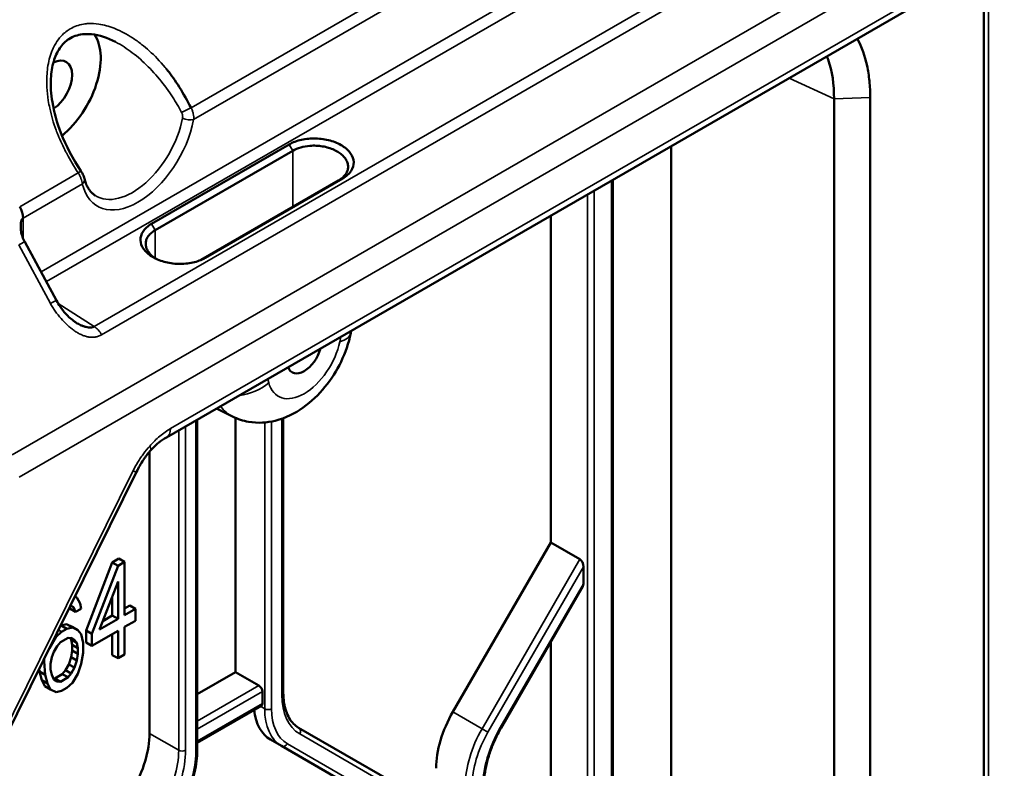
# Model space of a CAD drawing. Header units: millimetres. Extents: x 0 to 14369, y -869 to 2970.
# Tile 703 of 787: x 3664 to 3725, y 1817 to 1863. Entities that reach past the tile are written whole.
import ezdxf

# ---------------------------------------------------------------- set-up
doc = ezdxf.new("R2010")
doc.units = ezdxf.units.MM
doc.header["$LTSCALE"] = 10
doc.layers.add('Sichtbar (ISO)', color=7, linetype='Continuous', lineweight=50)
doc.layers.add('Sichtbar schmal (ISO)', color=7, linetype='Continuous', lineweight=35)

msp = doc.modelspace()

# ---------------------------------------------------------------- linework, layer by layer
at = {"layer": 'Sichtbar (ISO)'}
for p, q in [((3786.137, 1902.124), (3673.477, 1837.08)), ((3723.891, 1704.401), (3723.891, 1866.186)), ((3673.617, 1859.626), (3673.617, 1859.626)), ((3714.648, 1857.973), (3714.648, 1707.837)), ((3716.883, 1858.041), (3716.883, 1706.495)), ((3681.041, 1855.157), (3672.556, 1850.258)), ((3681.265, 1854.769), (3672.78, 1849.87)), ((3704.6, 1769.816), (3704.6, 1855.048)), ((3723.891, 1854.42), (3723.891, 1854.42)), ((3675.608, 1848.038), (3684.094, 1852.937)), ((3675.856, 1848.153), (3684.341, 1853.052)), ((3701.011, 1765.6), (3701.011, 1852.976)), ((3701.011, 1765.6), (3701.011, 1852.976)), ((3723.891, 1852.929), (3723.891, 1852.929)), ((3697.175, 1850.762), (3697.175, 1830.612)), ((3697.175, 1830.612), (3697.175, 1850.762)), ((3666.695, 1845.528), (3664.75, 1849.146)), ((3664.484, 1849.021), (3664.484, 1849.021)), ((3664.607, 1849.083), (3664.607, 1849.083)), ((3666.432, 1845.147), (3666.433, 1845.147)), ((3667.776, 1844.252), (3667.826, 1844.218)), ((3684.845, 1843.508), (3684.877, 1843.661)), ((3677.552, 1838.37), (3676.562, 1838.86)), ((3677.73, 1822.61), (3677.73, 1838.288)), ((3677.73, 1838.288), (3677.73, 1822.61)), ((3680.681, 1821.341), (3680.681, 1838.271)), ((3680.681, 1821.341), (3680.681, 1838.271)), ((3675.378, 1817.772), (3675.378, 1838.177)), ((3675.378, 1817.772), (3675.378, 1838.177)), ((3672.426, 1818.83), (3672.426, 1836.207)), ((3672.426, 1836.207), (3672.426, 1818.83)), ((3671.637, 1834.964), (3663.435, 1818.391)), ((3691.14, 1820.158), (3697.175, 1830.612)), ((3697.175, 1830.612), (3691.14, 1820.158)), ((3698.978, 1829.571), (3697.175, 1830.612)), ((3697.175, 1830.612), (3698.978, 1829.571)), ((3670.136, 1829.376), (3668.527, 1825.164)), ((3670.136, 1829.376), (3668.527, 1825.164)), ((3670.489, 1829.172), (3668.88, 1824.96)), ((3668.88, 1824.96), (3670.489, 1829.172)), ((3670.538, 1829.609), (3670.136, 1829.376)), ((3670.136, 1829.376), (3670.538, 1829.609)), ((3670.136, 1829.376), (3670.489, 1829.172)), ((3670.489, 1829.172), (3670.136, 1829.376)), ((3670.891, 1829.404), (3670.489, 1829.172)), ((3670.489, 1829.172), (3670.891, 1829.404)), ((3670.538, 1829.609), (3670.891, 1829.404)), ((3670.891, 1829.404), (3670.538, 1829.609)), ((3670.891, 1826.121), (3670.891, 1829.404)), ((3670.891, 1829.404), (3670.891, 1826.121)), ((3699.19, 1828.062), (3699.19, 1829.102)), ((3699.19, 1829.102), (3699.19, 1828.062)), ((3669.35, 1825.231), (3670.489, 1828.199)), ((3670.489, 1828.199), (3669.35, 1825.231)), ((3670.489, 1828.199), (3670.489, 1825.889)), ((3670.489, 1825.889), (3670.489, 1828.199)), ((3694.113, 1819.158), (3699.152, 1827.885)), ((3694.113, 1819.158), (3699.152, 1827.885)), ((3667.833, 1827.278), (3667.942, 1827.215)), ((3667.942, 1827.215), (3667.833, 1827.278)), ((3670.136, 1827.278), (3670.136, 1826.093)), ((3670.136, 1826.093), (3670.136, 1827.278)), ((3667.557, 1826.719), (3667.741, 1826.613)), ((3667.741, 1826.613), (3667.557, 1826.719)), ((3667.56, 1826.727), (3667.741, 1826.613)), ((3667.741, 1826.613), (3667.56, 1826.727)), ((3667.942, 1827.215), (3667.83, 1827.272)), ((3667.83, 1827.272), (3667.942, 1827.215)), ((3668.143, 1826.845), (3667.942, 1827.215)), ((3667.942, 1827.215), (3668.143, 1826.845)), ((3668.21, 1826.519), (3668.143, 1826.845)), ((3668.143, 1826.845), (3668.21, 1826.519)), ((3671.208, 1826.712), (3670.891, 1826.529)), ((3670.891, 1826.529), (3671.208, 1826.712)), ((3671.208, 1826.712), (3671.562, 1826.508)), ((3671.562, 1826.508), (3671.208, 1826.712)), ((3667.493, 1826.591), (3667.521, 1826.529)), ((3667.493, 1826.591), (3667.521, 1826.529)), ((3667.521, 1826.529), (3667.875, 1826.325)), ((3667.875, 1826.325), (3667.521, 1826.529)), ((3667.741, 1826.613), (3667.875, 1826.325)), ((3667.875, 1826.325), (3667.741, 1826.613)), ((3667.875, 1826.325), (3668.21, 1826.519)), ((3668.21, 1826.519), (3667.875, 1826.325)), ((3670.136, 1826.093), (3669.551, 1825.756)), ((3669.551, 1825.756), (3670.136, 1826.093)), ((3670.136, 1826.093), (3670.489, 1825.889)), ((3670.489, 1825.889), (3670.136, 1826.093)), ((3671.562, 1826.508), (3670.891, 1826.121)), ((3670.891, 1826.121), (3671.562, 1826.508)), ((3671.562, 1825.778), (3671.562, 1826.508)), ((3671.562, 1826.508), (3671.562, 1825.778)), ((3666.985, 1825.49), (3666.934, 1825.46)), ((3666.934, 1825.46), (3666.985, 1825.49)), ((3667.32, 1825.562), (3666.985, 1825.49)), ((3667.32, 1825.562), (3666.985, 1825.49)), ((3666.985, 1825.49), (3667.339, 1825.286)), ((3667.339, 1825.286), (3666.985, 1825.49)), ((3667.656, 1825.391), (3667.32, 1825.562)), ((3667.32, 1825.562), (3667.674, 1825.358)), ((3667.656, 1825.391), (3667.32, 1825.562)), ((3667.674, 1825.358), (3667.32, 1825.562)), ((3670.489, 1825.889), (3669.35, 1825.231)), ((3669.35, 1825.231), (3670.489, 1825.889)), ((3670.891, 1825.391), (3671.562, 1825.778)), ((3671.562, 1825.778), (3670.891, 1825.391)), ((3667.004, 1825.093), (3666.668, 1824.778)), ((3666.668, 1824.778), (3667.004, 1825.093)), ((3666.808, 1825.206), (3667.004, 1825.093)), ((3667.004, 1825.093), (3666.808, 1825.206)), ((3667.339, 1825.286), (3667.004, 1825.093)), ((3667.004, 1825.093), (3667.339, 1825.286)), ((3667.674, 1825.358), (3667.339, 1825.286)), ((3667.339, 1825.286), (3667.674, 1825.358)), ((3667.656, 1825.391), (3668.009, 1825.187)), ((3668.009, 1825.187), (3667.656, 1825.391)), ((3668.009, 1825.187), (3667.674, 1825.358)), ((3667.674, 1825.358), (3668.009, 1825.187)), ((3668.21, 1824.938), (3668.009, 1825.187)), ((3668.009, 1825.187), (3668.21, 1824.938)), ((3668.344, 1824.407), (3668.21, 1824.938)), ((3668.21, 1824.938), (3668.344, 1824.407)), ((3668.527, 1825.164), (3668.527, 1824.435)), ((3668.527, 1825.164), (3668.88, 1824.96)), ((3668.527, 1824.435), (3668.527, 1825.164)), ((3668.88, 1824.96), (3668.527, 1825.164)), ((3668.88, 1824.231), (3670.489, 1825.159)), ((3670.489, 1825.159), (3668.88, 1824.231)), ((3668.88, 1824.96), (3668.88, 1824.231)), ((3668.88, 1824.231), (3668.88, 1824.96)), ((3670.136, 1824.955), (3670.136, 1823.661)), ((3670.136, 1823.661), (3670.136, 1824.955)), ((3670.489, 1825.159), (3670.489, 1823.457)), ((3670.489, 1823.457), (3670.489, 1825.159)), ((3670.891, 1823.689), (3670.891, 1825.391)), ((3670.891, 1825.391), (3670.891, 1823.689)), ((3666.668, 1824.778), (3666.266, 1824.059)), ((3666.266, 1824.059), (3666.668, 1824.778)), ((3666.612, 1824.81), (3666.668, 1824.778)), ((3666.668, 1824.778), (3666.612, 1824.81)), ((3666.736, 1824.208), (3666.937, 1824.446)), ((3666.937, 1824.446), (3666.736, 1824.208)), ((3666.937, 1824.446), (3667.406, 1824.717)), ((3667.406, 1824.717), (3666.937, 1824.446)), ((3667.406, 1824.717), (3667.607, 1824.711)), ((3667.607, 1824.711), (3667.406, 1824.717)), ((3667.515, 1824.714), (3667.588, 1824.622)), ((3667.515, 1824.714), (3667.588, 1824.622)), ((3667.587, 1824.712), (3667.808, 1824.584)), ((3667.808, 1824.584), (3667.587, 1824.712)), ((3667.588, 1824.622), (3667.656, 1824.296)), ((3667.588, 1824.622), (3667.942, 1824.418)), ((3667.656, 1824.296), (3667.588, 1824.622)), ((3667.942, 1824.418), (3667.588, 1824.622)), ((3667.607, 1824.711), (3667.808, 1824.584)), ((3667.808, 1824.584), (3667.607, 1824.711)), ((3667.656, 1824.296), (3667.656, 1823.932)), ((3667.656, 1824.296), (3668.009, 1824.092)), ((3668.009, 1824.092), (3667.656, 1824.296)), ((3667.656, 1823.932), (3667.656, 1824.296)), ((3667.808, 1824.584), (3667.942, 1824.418)), ((3667.942, 1824.418), (3667.808, 1824.584)), ((3667.942, 1824.418), (3668.009, 1824.092)), ((3668.009, 1824.092), (3667.942, 1824.418)), ((3668.344, 1823.799), (3668.344, 1824.407)), ((3668.344, 1824.407), (3668.344, 1823.799)), ((3668.527, 1824.435), (3668.88, 1824.231)), ((3668.88, 1824.231), (3668.527, 1824.435)), ((3697.175, 1824.462), (3697.175, 1786.929)), ((3697.175, 1786.929), (3697.175, 1824.462)), ((3666.266, 1824.059), (3666.266, 1824.112)), ((3666.266, 1824.112), (3666.266, 1824.059)), ((3666.4, 1823.528), (3666.534, 1823.849)), ((3666.534, 1823.849), (3666.4, 1823.528)), ((3666.534, 1823.849), (3666.736, 1824.208)), ((3666.736, 1824.208), (3666.534, 1823.849)), ((3667.656, 1823.932), (3667.588, 1823.528)), ((3667.588, 1823.528), (3667.656, 1823.932)), ((3667.656, 1823.932), (3668.009, 1823.727)), ((3668.009, 1823.727), (3667.656, 1823.932)), ((3668.009, 1823.727), (3667.942, 1823.324)), ((3667.942, 1823.324), (3668.009, 1823.727)), ((3668.009, 1824.092), (3668.009, 1823.727)), ((3668.009, 1823.727), (3668.009, 1824.092)), ((3668.21, 1823.114), (3668.344, 1823.799)), ((3668.344, 1823.799), (3668.21, 1823.114)), ((3670.136, 1823.661), (3670.489, 1823.457)), ((3670.489, 1823.457), (3670.136, 1823.661)), ((3670.489, 1823.457), (3670.891, 1823.689)), ((3670.891, 1823.689), (3670.489, 1823.457)), ((3665.863, 1823.297), (3665.931, 1823.257)), ((3665.931, 1823.257), (3665.863, 1823.297)), ((3665.931, 1823.435), (3665.931, 1823.257)), ((3665.931, 1823.257), (3665.931, 1823.435)), ((3665.931, 1823.257), (3665.998, 1822.445)), ((3665.998, 1822.445), (3665.931, 1823.257)), ((3666.333, 1823.125), (3666.4, 1823.528)), ((3666.4, 1823.528), (3666.333, 1823.125)), ((3666.333, 1822.76), (3666.333, 1823.125)), ((3666.333, 1823.125), (3666.333, 1822.76)), ((3667.454, 1823.086), (3667.253, 1822.727)), ((3667.454, 1823.086), (3667.253, 1822.727)), ((3667.588, 1823.528), (3667.454, 1823.086)), ((3667.588, 1823.528), (3667.454, 1823.086)), ((3667.454, 1823.086), (3667.808, 1822.882)), ((3667.808, 1822.882), (3667.454, 1823.086)), ((3667.588, 1823.528), (3667.942, 1823.324)), ((3667.942, 1823.324), (3667.588, 1823.528)), ((3667.942, 1823.324), (3667.808, 1822.882)), ((3667.808, 1822.882), (3667.942, 1823.324)), ((3668.009, 1822.511), (3668.21, 1823.114)), ((3668.21, 1823.114), (3668.009, 1822.511)), ((3665.63, 1822.826), (3665.645, 1822.649)), ((3665.645, 1822.649), (3665.63, 1822.826)), ((3665.645, 1822.649), (3665.779, 1822.118)), ((3665.645, 1822.649), (3665.998, 1822.445)), ((3665.645, 1822.649), (3665.779, 1822.118)), ((3665.998, 1822.445), (3665.645, 1822.649)), ((3665.998, 1822.445), (3666.132, 1821.914)), ((3666.132, 1821.914), (3665.998, 1822.445)), ((3666.4, 1822.434), (3666.333, 1822.76)), ((3666.333, 1822.76), (3666.4, 1822.434)), ((3666.534, 1822.146), (3666.4, 1822.434)), ((3666.4, 1822.434), (3666.534, 1822.146)), ((3667.052, 1822.489), (3666.583, 1822.218)), ((3666.583, 1822.218), (3667.052, 1822.489)), ((3667.253, 1822.727), (3667.052, 1822.489)), ((3667.253, 1822.727), (3667.052, 1822.489)), ((3667.052, 1822.489), (3667.406, 1822.285)), ((3667.406, 1822.285), (3667.052, 1822.489)), ((3667.253, 1822.727), (3667.607, 1822.522)), ((3667.607, 1822.522), (3667.253, 1822.727)), ((3667.607, 1822.522), (3667.406, 1822.285)), ((3667.406, 1822.285), (3667.607, 1822.522)), ((3667.808, 1822.882), (3667.607, 1822.522)), ((3667.607, 1822.522), (3667.808, 1822.882)), ((3667.674, 1821.953), (3668.009, 1822.511)), ((3668.009, 1822.511), (3667.674, 1821.953)), ((3675.378, 1821.252), (3677.73, 1822.61)), ((3677.73, 1822.61), (3675.378, 1821.252)), ((3677.73, 1822.61), (3679.179, 1821.773)), ((3679.179, 1821.773), (3677.73, 1822.61)), ((3665.779, 1822.118), (3665.98, 1821.748)), ((3665.779, 1822.118), (3666.132, 1821.914)), ((3665.779, 1822.118), (3665.98, 1821.748)), ((3666.132, 1821.914), (3665.779, 1822.118)), ((3666.132, 1821.914), (3666.333, 1821.544)), ((3666.333, 1821.544), (3666.132, 1821.914)), ((3666.583, 1822.218), (3666.5, 1822.22)), ((3666.583, 1822.218), (3666.5, 1822.22)), ((3666.736, 1822.019), (3666.534, 1822.146)), ((3666.534, 1822.146), (3666.736, 1822.019)), ((3666.583, 1822.218), (3666.937, 1822.014)), ((3666.937, 1822.014), (3666.583, 1822.218)), ((3666.937, 1822.014), (3666.736, 1822.019)), ((3666.736, 1822.019), (3666.937, 1822.014)), ((3667.406, 1822.285), (3666.937, 1822.014)), ((3666.937, 1822.014), (3667.406, 1822.285)), ((3667.339, 1821.638), (3667.674, 1821.953)), ((3667.674, 1821.953), (3667.339, 1821.638)), ((3665.98, 1821.748), (3666.333, 1821.544)), ((3666.333, 1821.544), (3665.98, 1821.748)), ((3666.333, 1821.544), (3666.668, 1821.373)), ((3666.668, 1821.373), (3666.333, 1821.544)), ((3666.668, 1821.373), (3667.004, 1821.444)), ((3667.004, 1821.444), (3666.668, 1821.373)), ((3667.004, 1821.444), (3667.339, 1821.638)), ((3667.339, 1821.638), (3667.004, 1821.444)), ((3679.391, 1820.671), (3679.391, 1821.405)), ((3679.391, 1821.405), (3679.391, 1820.671)), ((3675.378, 1818.252), (3679.329, 1820.533)), ((3675.378, 1818.252), (3679.329, 1820.533)), ((3687.336, 1815.88), (3681.629, 1819.175)), ((3681.629, 1819.175), (3687.336, 1815.88)), ((3679.897, 1818.443), (3680.568, 1818.055)), ((3680.568, 1818.055), (3679.897, 1818.443)), ((3680.568, 1818.055), (3686.276, 1814.76)), ((3686.276, 1814.76), (3680.568, 1818.055))]:
    msp.add_line(p, q, dxfattribs=at)
for centre, major_axis, ratio, start_param, end_param in [((3666.416, 1858.731), (2.125, 3.681), 0.57735, 4.134425, 6.003017), ((3666.416, 1858.731), (0.875, 1.516), 0.57735, 4.006766, 7.003698), ((3669.457, 1856.888), (4.345, -7.526), 0.577262, 1.55915, 1.559196), ((3667.922, 1852.931), (0.494, 0.118), 0.696955, 6.279405, 6.308038), ((3663.923, 1851.025), (-0.5, 0.866), 0.57735, 3.926991, 4.712389), ((3665.815, 1845.055), (0.881, 0.474), 0.021381, 6.273476, 6.283185), ((3681.972, 1842.401), (-0.75, -1.299), 0.57735, 5.845044, 8.292123), ((3672.877, 1838.119), (0.6, -1.039), 0.57735, 6.280285, 6.283185), ((3698.978, 1829.224), (0.098, -0.364), 0.517638, 1.093138, 2.663934), ((3698.978, 1829.224), (-0.098, 0.364), 0.517638, 4.234731, 5.805527), ((3698.978, 1828.185), (-0.098, 0.364), 0.517638, 3.619251, 4.234731), ((3698.978, 1828.185), (0.098, -0.364), 0.517638, 0.477658, 1.093138), ((3679.179, 1821.528), (0.15, -0.26), 0.57735, 0.785398, 2.356194), ((3679.179, 1821.528), (-0.15, 0.26), 0.57735, 3.926991, 5.497787), ((3679.179, 1820.793), (0.15, -0.26), 0.57735, 0, 0.785398), ((3679.179, 1820.793), (0.15, -0.26), 0.57735, 0, 0.785398), ((3682.397, 1822.773), (-2.5, -4.33), 0.57735, 5.612894, 6.283185), ((3682.397, 1822.773), (-2.5, -4.33), 0.57735, 5.612894, 6.283185), ((3693.64, 1818.714), (2.5, 4.33), 0.57735, 1.570796, 2.356194), ((3693.64, 1818.714), (-2.5, -4.33), 0.57735, 4.712389, 5.497787), ((3668.891, 1816.789), (2.5, 4.33), 0.57735, 4.712389, 5.497787), ((3668.891, 1816.789), (-2.5, -4.33), 0.57735, 1.570796, 2.356194)]:
    msp.add_ellipse(centre, major_axis=major_axis, ratio=ratio, start_param=start_param, end_param=end_param, dxfattribs=at)
for points, knots in [([(3670.331, 1861.479), (3669.852, 1861.73), (3669.342, 1861.905), (3668.665, 1861.973), (3668.472, 1861.973), (3667.986, 1861.913), (3667.704, 1861.814), (3667.241, 1861.514), (3667.047, 1861.319), (3666.731, 1860.854), (3666.607, 1860.577), (3666.42, 1859.949), (3666.364, 1859.586), (3666.322, 1858.747), (3666.358, 1858.257), (3666.543, 1857.131), (3666.726, 1856.485), (3667.282, 1855.05), (3667.701, 1854.259), (3668.195, 1853.535)], [0, 0, 0, 0, 0.175237, 0.175237, 0.246086, 0.246086, 0.362697, 0.362697, 0.46853, 0.46853, 0.575827, 0.575827, 0.69633, 0.69633, 0.84916, 0.84916, 1.050554, 1.050554, 1.313827, 1.313827, 1.313827, 1.313827]), ([(3716.078, 1861.675), (3716.083, 1861.665), (3716.089, 1861.655), (3716.354, 1861.161), (3716.55, 1860.618), (3716.748, 1859.71), (3716.798, 1859.397), (3716.865, 1858.737), (3716.881, 1858.394), (3716.883, 1858.041)], [-0.5214418, -0.5214418, -0.5214418, -0.5214418, -0.5160092, -0.5160092, -0.2582065, -0.2582065, -0.1301563, -0.1301563, -0.0000054, -0.0000054, -0.0000054, -0.0000054]), ([(3714.648, 1857.973), (3714.657, 1858.867), (3714.538, 1859.681), (3714.265, 1860.457), (3714.238, 1860.527), (3714.21, 1860.597)], [0.000003, 0.000003, 0.000003, 0.000003, 0.3303496, 0.3303496, 0.3641439, 0.3641439, 0.3641439, 0.3641439]), ([(3674.992, 1857.416), (3674.763, 1857.86), (3674.527, 1858.275), (3674.285, 1858.66), (3674.275, 1858.677), (3674.264, 1858.693), (3674.254, 1858.71), (3674.022, 1859.076), (3673.784, 1859.415), (3673.541, 1859.725), (3673.522, 1859.748), (3673.504, 1859.771), (3673.486, 1859.794)], [0, 0, 0, 0, 0.05, 0.05, 0.05, 0.0521595, 0.0521595, 0.0521595, 0.1, 0.1, 0.1, 0.1035993, 0.1035993, 0.1035993, 0.1035993]), ([(3684.341, 1853.052), (3684.455, 1853.118), (3684.557, 1853.191), (3684.733, 1853.35), (3684.807, 1853.435), (3684.976, 1853.693), (3685.03, 1853.875), (3685.019, 1854.244), (3684.954, 1854.428), (3684.714, 1854.774), (3684.54, 1854.933), (3684.107, 1855.204), (3683.85, 1855.314), (3683.288, 1855.469), (3682.987, 1855.514), (3682.382, 1855.531), (3682.081, 1855.504), (3681.517, 1855.379), (3681.259, 1855.282), (3681.041, 1855.157)], [0.000001, 0.000001, 0.000001, 0.000001, 0.0483403, 0.0483403, 0.0966192, 0.0966192, 0.1872762, 0.1872762, 0.277959, 0.277959, 0.3686136, 0.3686136, 0.4592114, 0.4592114, 0.5496911, 0.5496911, 0.6400034, 0.6400034, 0.7316416, 0.7316416, 0.7316416, 0.7316416]), ([(3684.094, 1852.937), (3684.197, 1852.996), (3684.289, 1853.063), (3684.447, 1853.21), (3684.511, 1853.288), (3684.594, 1853.426), (3684.62, 1853.483), (3684.666, 1853.618), (3684.679, 1853.697), (3684.68, 1853.856), (3684.668, 1853.936), (3684.619, 1854.094), (3684.582, 1854.172), (3684.484, 1854.323), (3684.424, 1854.396), (3684.281, 1854.534), (3684.199, 1854.6), (3684.017, 1854.72), (3683.917, 1854.775), (3683.703, 1854.873), (3683.588, 1854.915), (3683.349, 1854.986), (3683.225, 1855.015), (3682.971, 1855.057), (3682.841, 1855.071), (3682.581, 1855.083), (3682.452, 1855.081), (3682.124, 1855.056), (3681.932, 1855.022), (3681.573, 1854.92), (3681.409, 1854.852), (3681.265, 1854.769)], [0.0000016, 0.0000016, 0.0000016, 0.0000016, 0.0439823, 0.0439823, 0.0879662, 0.0879662, 0.1172739, 0.1172739, 0.1562541, 0.1562541, 0.1952776, 0.1952776, 0.2343394, 0.2343394, 0.2734288, 0.2734288, 0.312531, 0.312531, 0.351633, 0.351633, 0.3907251, 0.3907251, 0.4297919, 0.4297919, 0.4688217, 0.4688217, 0.5078078, 0.5078078, 0.5685686, 0.5685686, 0.6293082, 0.6293082, 0.6293082, 0.6293082]), ([(3668.192, 1853.528), (3668.229, 1853.474), (3668.263, 1853.418), (3668.335, 1853.282), (3668.37, 1853.202), (3668.401, 1853.1), (3668.407, 1853.078), (3668.412, 1853.057)], [0.00054549, 0.00054549, 0.00054549, 0.00054549, 0.02023694, 0.02023694, 0.04784023, 0.04784023, 0.05511245, 0.05511245, 0.05511245, 0.05511245]), ([(3668.419, 1853.048), (3668.444, 1852.946), (3668.473, 1852.85), (3668.54, 1852.671), (3668.578, 1852.588), (3668.661, 1852.436), (3668.706, 1852.367), (3668.802, 1852.243), (3668.853, 1852.187), (3668.96, 1852.088), (3669.016, 1852.045), (3669.076, 1852.007)], [3.3790391, 3.3790391, 3.3790391, 3.3790391, 3.4836904, 3.4836904, 3.5883417, 3.5883417, 3.692993, 3.692993, 3.7976443, 3.7976443, 3.9022956, 3.9022956, 3.9022956, 3.9022956]), ([(3664.515, 1850.423), (3664.513, 1850.416), (3664.508, 1850.392), (3664.5, 1850.344), (3664.496, 1850.296), (3664.493, 1850.258), (3664.491, 1850.237), (3664.489, 1850.209), (3664.487, 1850.176), (3664.486, 1850.147), (3664.485, 1850.132), (3664.485, 1850.129)], [0.1420224, 0.1420224, 0.1420224, 0.1420224, 0.15625, 0.1875, 0.234375, 0.25, 0.265625, 0.28125, 0.3125, 0.34375, 0.3510392, 0.3510392, 0.3510392, 0.3510392]), ([(3664.63, 1850.617), (3664.627, 1850.614), (3664.62, 1850.609), (3664.606, 1850.597), (3664.591, 1850.582), (3664.575, 1850.562), (3664.556, 1850.534), (3664.537, 1850.497), (3664.523, 1850.457), (3664.517, 1850.432), (3664.515, 1850.423)], [0, 0, 0, 0, 0.0078125, 0.015625, 0.03125, 0.046875, 0.0625, 0.09375, 0.125, 0.1420224, 0.1420224, 0.1420224, 0.1420224]), ([(3664.485, 1850.129), (3664.484, 1850.114), (3664.484, 1850.097), (3664.484, 1850.057), (3664.484, 1850.032), (3664.488, 1849.937), (3664.496, 1849.866), (3664.526, 1849.679), (3664.557, 1849.563), (3664.616, 1849.394), (3664.636, 1849.341), (3664.671, 1849.263), (3664.684, 1849.236), (3664.703, 1849.202), (3664.709, 1849.194), (3664.718, 1849.181), (3664.722, 1849.177), (3664.728, 1849.169), (3664.731, 1849.166), (3664.737, 1849.161), (3664.739, 1849.158), (3664.742, 1849.155), (3664.743, 1849.154), (3664.745, 1849.151), (3664.747, 1849.149), (3664.748, 1849.147), (3664.748, 1849.147), (3664.748, 1849.147)], [0, 0, 0, 0, 0.0049338, 0.0049338, 0.012318, 0.012318, 0.0338331, 0.0338331, 0.0709025, 0.0709025, 0.0882389, 0.0882389, 0.0970096, 0.0970096, 0.1006044, 0.1006044, 0.1027366, 0.1027366, 0.1045099, 0.1045099, 0.1054657, 0.1054657, 0.1059353, 0.1059353, 0.1066182, 0.1066182, 0.1066455, 0.1066455, 0.1066455, 0.1066455]), ([(3672.556, 1850.258), (3672.442, 1850.192), (3672.34, 1850.119), (3672.164, 1849.96), (3672.09, 1849.875), (3671.922, 1849.617), (3671.868, 1849.435), (3671.879, 1849.066), (3671.943, 1848.882), (3672.183, 1848.536), (3672.357, 1848.378), (3672.79, 1848.107), (3673.047, 1847.997), (3673.609, 1847.841), (3673.91, 1847.796), (3674.516, 1847.779), (3674.816, 1847.806), (3675.38, 1847.931), (3675.639, 1848.028), (3675.856, 1848.153)], [0.000001, 0.000001, 0.000001, 0.000001, 0.0483403, 0.0483403, 0.0966192, 0.0966192, 0.1872762, 0.1872762, 0.277959, 0.277959, 0.3686136, 0.3686136, 0.4592114, 0.4592114, 0.5496911, 0.5496911, 0.6400034, 0.6400034, 0.7316416, 0.7316416, 0.7316416, 0.7316416]), ([(3672.78, 1849.87), (3672.676, 1849.81), (3672.584, 1849.743), (3672.427, 1849.597), (3672.363, 1849.519), (3672.28, 1849.381), (3672.253, 1849.324), (3672.208, 1849.189), (3672.195, 1849.11), (3672.194, 1848.951), (3672.206, 1848.871), (3672.255, 1848.713), (3672.292, 1848.635), (3672.389, 1848.484), (3672.45, 1848.411), (3672.593, 1848.272), (3672.674, 1848.207), (3672.796, 1848.127), (3672.827, 1848.108), (3672.859, 1848.089)], [0.0000016, 0.0000016, 0.0000016, 0.0000016, 0.0439805, 0.0439805, 0.0879734, 0.0879734, 0.1172947, 0.1172947, 0.1563105, 0.1563105, 0.1953666, 0.1953666, 0.2344578, 0.2344578, 0.2735737, 0.2735737, 0.3127004, 0.3127004, 0.32567, 0.32567, 0.32567, 0.32567]), ([(3666.694, 1845.527), (3666.762, 1845.402), (3666.833, 1845.278), (3667.018, 1845.002), (3667.137, 1844.851), (3667.347, 1844.619), (3667.435, 1844.53), (3667.62, 1844.367), (3667.718, 1844.291), (3667.823, 1844.219)], [0, 0, 0, 0, 0.042787, 0.042787, 0.1002241, 0.1002241, 0.1384585, 0.1384585, 0.1772751, 0.1772751, 0.1772751, 0.1772751]), ([(3667.823, 1844.219), (3667.852, 1844.199), (3667.882, 1844.179), (3667.912, 1844.16), (3667.955, 1844.132), (3667.999, 1844.106), (3668.044, 1844.081), (3668.089, 1844.057), (3668.134, 1844.034), (3668.18, 1844.013), (3668.204, 1844.002), (3668.228, 1843.992), (3668.252, 1843.982), (3668.277, 1843.971), (3668.303, 1843.961), (3668.328, 1843.951), (3668.355, 1843.941), (3668.382, 1843.932), (3668.41, 1843.923), (3668.438, 1843.914), (3668.467, 1843.906), (3668.496, 1843.898), (3668.555, 1843.883), (3668.615, 1843.872), (3668.674, 1843.867), (3668.735, 1843.862), (3668.794, 1843.862), (3668.851, 1843.871), (3668.91, 1843.88), (3668.965, 1843.898), (3669.014, 1843.925)], [0.5705923, 0.5705923, 0.5705923, 0.5705923, 0.6046736, 0.6046736, 0.6046736, 0.6537519, 0.6537519, 0.6537519, 0.7025638, 0.7025638, 0.7025638, 0.7280252, 0.7280252, 0.7280252, 0.7548008, 0.7548008, 0.7548008, 0.7831675, 0.7831675, 0.7831675, 0.8127601, 0.8127601, 0.8127601, 0.8738306, 0.8738306, 0.8738306, 0.9358928, 0.9358928, 0.9358928, 0.9999984, 0.9999984, 0.9999984, 0.9999984]), ([(3684.845, 1843.508), (3684.721, 1842.899), (3684.514, 1842.31), (3683.974, 1841.198), (3683.641, 1840.674), (3682.861, 1839.718), (3682.414, 1839.286), (3681.4, 1838.569), (3680.834, 1838.277), (3679.678, 1837.992), (3679.121, 1837.949), (3678.21, 1838.106), (3677.871, 1838.213), (3677.552, 1838.37)], [0.261799, 0.261799, 0.261799, 0.261799, 0.662071, 0.662071, 1.059451, 1.059451, 1.458841, 1.458841, 1.850202, 1.850202, 2.14664, 2.14664, 2.319128, 2.319128, 2.319128, 2.319128]), ([(3673.473, 1837.083), (3673.312, 1836.99), (3673.148, 1836.881), (3672.817, 1836.617), (3672.646, 1836.456), (3672.483, 1836.272)], [0, 0, 0, 0, 0.075676, 0.075676, 0.15451, 0.15451, 0.15451, 0.15451]), ([(3672.48, 1836.269), (3672.329, 1836.097), (3672.183, 1835.902), (3671.897, 1835.464), (3671.759, 1835.215), (3671.635, 1834.964)], [0, 0, 0, 0, 0.0731486, 0.0731486, 0.1575563, 0.1575563, 0.1575563, 0.1575563]), ([(3680.681, 1821.341), (3680.681, 1821.128), (3680.696, 1820.925), (3680.753, 1820.545), (3680.795, 1820.368), (3680.904, 1820.043), (3680.971, 1819.896), (3681.125, 1819.634), (3681.213, 1819.52), (3681.408, 1819.323), (3681.514, 1819.241), (3681.629, 1819.175)], [3.1415927, 3.1415927, 3.1415927, 3.1415927, 3.2986723, 3.2986723, 3.4557519, 3.4557519, 3.6128316, 3.6128316, 3.7699112, 3.7699112, 3.9269908, 3.9269908, 3.9269908, 3.9269908]), ([(3680.681, 1821.341), (3680.681, 1821.128), (3680.696, 1820.925), (3680.753, 1820.545), (3680.795, 1820.368), (3680.904, 1820.043), (3680.971, 1819.896), (3681.125, 1819.634), (3681.213, 1819.52), (3681.408, 1819.323), (3681.514, 1819.241), (3681.629, 1819.175)], [3.1415927, 3.1415927, 3.1415927, 3.1415927, 3.2986723, 3.2986723, 3.4557519, 3.4557519, 3.6128316, 3.6128316, 3.7699112, 3.7699112, 3.9269908, 3.9269908, 3.9269908, 3.9269908]), ([(3694.113, 1819.158), (3693.979, 1818.926), (3693.855, 1818.687), (3693.632, 1818.204), (3693.533, 1817.96), (3693.361, 1817.471), (3693.289, 1817.227), (3693.173, 1816.747), (3693.129, 1816.51), (3693.07, 1816.051), (3693.056, 1815.828), (3693.056, 1815.615)], [2.3561945, 2.3561945, 2.3561945, 2.3561945, 2.5132741, 2.5132741, 2.6703538, 2.6703538, 2.8274334, 2.8274334, 2.984513, 2.984513, 3.1415927, 3.1415927, 3.1415927, 3.1415927]), ([(3694.113, 1819.158), (3693.979, 1818.926), (3693.855, 1818.687), (3693.632, 1818.204), (3693.533, 1817.96), (3693.361, 1817.471), (3693.289, 1817.227), (3693.173, 1816.747), (3693.129, 1816.51), (3693.07, 1816.051), (3693.056, 1815.828), (3693.056, 1815.615)], [2.3561945, 2.3561945, 2.3561945, 2.3561945, 2.5132741, 2.5132741, 2.6703538, 2.6703538, 2.8274334, 2.8274334, 2.984513, 2.984513, 3.1415927, 3.1415927, 3.1415927, 3.1415927]), ([(3675.378, 1817.772), (3675.378, 1817.557), (3675.364, 1817.336), (3675.306, 1816.884), (3675.263, 1816.654), (3675.151, 1816.189), (3675.081, 1815.955), (3674.917, 1815.487), (3674.822, 1815.254), (3674.61, 1814.794), (3674.492, 1814.567), (3674.365, 1814.346)], [0, 0, 0, 0, 0.1570796, 0.1570796, 0.3141593, 0.3141593, 0.4712389, 0.4712389, 0.6283185, 0.6283185, 0.7853982, 0.7853982, 0.7853982, 0.7853982]), ([(3675.378, 1817.772), (3675.378, 1817.557), (3675.364, 1817.336), (3675.306, 1816.884), (3675.263, 1816.654), (3675.151, 1816.189), (3675.081, 1815.955), (3674.917, 1815.487), (3674.822, 1815.254), (3674.61, 1814.794), (3674.492, 1814.567), (3674.365, 1814.346)], [0, 0, 0, 0, 0.1570796, 0.1570796, 0.3141593, 0.3141593, 0.4712389, 0.4712389, 0.6283185, 0.6283185, 0.7853982, 0.7853982, 0.7853982, 0.7853982])]:
    msp.add_open_spline(points, degree=3, knots=knots, dxfattribs=at)
for points in [[(3674.511, 1858.29), (3674.511, 1858.29), (3674.511, 1858.29), (3674.511, 1858.289)], [(3675.557, 1848.009), (3675.574, 1848.018), (3675.592, 1848.028), (3675.608, 1848.038)]]:
    msp.add_open_spline(points, degree=3, dxfattribs=at)
at = {"layer": 'Sichtbar schmal (ISO)'}
for p, q in [((3665.743, 1847.299), (3781.674, 1914.232)), ((3666.069, 1846.693), (3782.01, 1913.631)), ((3663.968, 1836.016), (3795.314, 1911.849)), ((3669.014, 1843.925), (3785.686, 1911.286)), ((3786.149, 1910.78), (3669.477, 1843.419)), ((3795.713, 1910.446), (3664.398, 1834.631)), ((3673.726, 1837.629), (3786.386, 1902.673)), ((3674.992, 1857.416), (3701.973, 1872.994)), ((3702.228, 1872.324), (3675.152, 1856.692)), ((3724.184, 1704.81), (3724.184, 1866.355)), ((3672.511, 1860.845), (3672.509, 1860.846)), ((3711.881, 1859.252), (3714.648, 1857.973)), ((3714.648, 1857.973), (3716.883, 1858.041)), ((3681.265, 1854.769), (3681.041, 1855.157)), ((3681.265, 1854.769), (3681.265, 1851.304)), ((3664.423, 1851.314), (3668.032, 1853.398)), ((3684.341, 1853.052), (3684.094, 1852.937)), ((3700.923, 1852.925), (3700.923, 1765.354)), ((3700.923, 1765.354), (3700.923, 1852.925)), ((3668.287, 1852.728), (3664.63, 1850.617)), ((3699.862, 1765.04), (3699.862, 1852.313)), ((3699.862, 1852.313), (3699.862, 1765.04)), ((3699.438, 1852.068), (3699.438, 1765.319)), ((3699.438, 1765.319), (3699.438, 1852.068)), ((3664.63, 1849.358), (3664.63, 1850.617)), ((3672.556, 1850.258), (3672.78, 1849.87)), ((3672.78, 1848.137), (3672.78, 1849.87)), ((3666.315, 1845.343), (3664.369, 1848.962)), ((3675.856, 1848.153), (3675.608, 1848.038)), ((3669.014, 1843.925), (3666.802, 1845.335)), ((3684.164, 1842.988), (3684.224, 1843.285)), ((3679.781, 1840.458), (3679.72, 1840.684)), ((3680.594, 1838.239), (3680.594, 1821.219)), ((3680.594, 1821.219), (3680.594, 1838.239)), ((3674.654, 1817.789), (3674.654, 1837.759)), ((3674.654, 1837.759), (3674.654, 1817.789)), ((3675.29, 1838.126), (3675.29, 1817.649)), ((3675.29, 1817.649), (3675.29, 1838.126)), ((3679.533, 1838.008), (3679.533, 1820.344)), ((3679.533, 1820.344), (3679.533, 1838.008)), ((3679.957, 1820.344), (3679.957, 1838.067)), ((3679.957, 1838.067), (3679.957, 1820.344)), ((3673.222, 1837.289), (3673.222, 1837.288)), ((3674.23, 1837.514), (3674.23, 1817.789)), ((3674.23, 1817.789), (3674.23, 1837.514)), ((3663.208, 1818.434), (3671.41, 1835.007)), ((3698.978, 1829.571), (3692.943, 1819.117)), ((3692.943, 1819.117), (3698.978, 1829.571)), ((3699.19, 1829.102), (3693.305, 1818.908)), ((3693.305, 1818.908), (3699.19, 1829.102)), ((3694.066, 1819.186), (3699.19, 1828.062)), ((3699.19, 1828.062), (3694.066, 1819.186)), ((3679.179, 1821.773), (3675.378, 1819.578)), ((3675.378, 1819.578), (3679.179, 1821.773)), ((3675.378, 1819.088), (3679.391, 1821.405)), ((3679.391, 1821.405), (3675.378, 1819.088)), ((3679.391, 1820.671), (3675.378, 1818.353)), ((3675.378, 1818.353), (3679.391, 1820.671)), ((3679.533, 1820.344), (3679.267, 1820.497)), ((3679.267, 1820.497), (3679.533, 1820.344)), ((3692.943, 1819.117), (3691.14, 1820.158)), ((3691.14, 1820.158), (3692.943, 1819.117)), ((3674.23, 1817.789), (3672.426, 1818.83)), ((3672.426, 1818.83), (3674.23, 1817.789)), ((3687.398, 1815.497), (3681.691, 1818.792)), ((3681.691, 1818.792), (3687.398, 1815.497)), ((3692.943, 1819.117), (3693.305, 1818.908)), ((3693.305, 1818.908), (3692.943, 1819.117)), ((3694.066, 1819.186), (3694.113, 1819.158)), ((3694.113, 1819.158), (3694.066, 1819.186)), ((3680.931, 1818.192), (3686.638, 1814.897)), ((3686.638, 1814.897), (3680.931, 1818.192))]:
    msp.add_line(p, q, dxfattribs=at)
for centre, major_axis, ratio, start_param, end_param in [((3671.614, 1856.408), (-3.066, 4.94), 0.478864, 4.564236, 4.754497), ((3671.719, 1855.669), (-2.497, -4.326), 0.57735, 5.735234, 8.401933), ((3671.378, 1855.866), (-2.248, -3.893), 0.57735, 6.25849, 8.401933), ((3674.798, 1856.901), (0.5, -0.093), 0.425347, 4.071249, 5.575607), ((3670.447, 1856.404), (-3.576, -6.194), 0.57735, 1.933784, 1.933822), ((3670.447, 1856.404), (-3.576, -6.194), 0.57735, 1.977031, 1.977165), ((3667.922, 1852.931), (0.494, 0.118), 0.696955, 5.363093, 6.279405), ((3671.378, 1855.866), (-2.248, -3.893), 0.57735, 5.851705, 5.852811), ((3663.869, 1848.673), (0.881, 0.474), 0.021381, 0, 0.955639), ((3665.815, 1845.055), (0.881, 0.474), 0.021381, 0, 0.95564), ((3668.977, 1843.131), (0.5, -0.866), 0.57735, 1.570796, 2.303828), ((3682.396, 1844.009), (2.449, -0.501), 0.408248, 5.598466, 6.283185), ((3681.972, 1842.401), (-1.604, -2.778), 0.57735, 5.759587, 8.37758), ((3678.013, 1841.479), (-2.415, -0.647), 0.707107, 1.367334, 2.186276), ((3680.297, 1843.368), (-2.852, -4.941), 0.57735, 6.026898, 6.320252), ((3672.877, 1838.119), (0.6, -1.039), 0.57735, 0, 0.785398), ((3670.561, 1835.497), (1.076, -0.532), 0.090167, 5.664811, 6.273418), ((3680.381, 1821.341), (0.3, 0), 0.57735, 5.497787, 6.283185), ((3680.381, 1821.341), (0.3, 0), 0.57735, 5.497787, 6.283185), ((3684.341, 1823.382), (-2.65, -4.59), 0.57735, 5.497787, 6.283185), ((3684.341, 1823.382), (-2.65, -4.59), 0.57735, 5.497787, 6.283185), ((3679.745, 1820.466), (-0.3, 0), 0.57735, 0.785398, 2.356194), ((3683.068, 1822.385), (-2.5, -4.33), 0.57735, 5.497787, 6.283185), ((3679.745, 1820.466), (0.3, 0), 0.57735, 3.926991, 5.497787), ((3683.068, 1822.385), (-2.5, -4.33), 0.57735, 5.497787, 6.283185), ((3683.281, 1822.263), (-2.35, -4.07), 0.57735, 5.497787, 6.283185), ((3683.281, 1822.263), (-2.35, -4.07), 0.57735, 5.497787, 6.283185), ((3681.479, 1818.915), (0.15, 0.26), 0.816497, 4.712389, 6.283185), ((3681.479, 1818.915), (0.15, 0.26), 0.816497, 4.712389, 6.283185), ((3695.443, 1817.673), (-2.5, -4.33), 0.57735, 4.712389, 5.497787), ((3695.443, 1817.673), (2.5, 4.33), 0.57735, 1.570796, 2.356194), ((3695.655, 1817.551), (-2.35, -4.07), 0.57735, 4.712389, 5.497787), ((3695.655, 1817.551), (2.35, 4.07), 0.57735, 1.570796, 2.356194), ((3696.716, 1817.656), (2.65, 4.59), 0.57735, 1.570796, 2.356194), ((3696.716, 1817.656), (-2.65, -4.59), 0.57735, 4.712389, 5.497787), ((3680.718, 1818.315), (-0.15, -0.26), 0.816497, 0, 1.570796), ((3680.718, 1818.315), (-0.15, -0.26), 0.816497, 0, 1.570796), ((3670.694, 1815.748), (-2.5, -4.33), 0.57735, 1.570796, 2.356194), ((3670.694, 1815.748), (2.5, 4.33), 0.57735, 4.712389, 5.497787), ((3670.906, 1815.626), (-2.65, -4.59), 0.57735, 1.570796, 2.356194), ((3670.906, 1815.626), (2.65, 4.59), 0.57735, 4.712389, 5.497787), ((3674.442, 1817.912), (-0.3, 0), 0.57735, 0.785398, 2.356194), ((3674.442, 1817.912), (0.3, 0), 0.57735, 3.926991, 5.497787), ((3671.967, 1815.731), (2.35, 4.07), 0.57735, 4.712389, 5.497787), ((3671.967, 1815.731), (-2.35, -4.07), 0.57735, 1.570796, 2.356194), ((3675.078, 1817.772), (0.3, 0), 0.57735, 5.497787, 6.283185), ((3675.078, 1817.772), (0.3, 0), 0.57735, 5.497787, 6.283185)]:
    msp.add_ellipse(centre, major_axis=major_axis, ratio=ratio, start_param=start_param, end_param=end_param, dxfattribs=at)
for points, knots in [([(3673.486, 1859.794), (3673.455, 1859.832), (3673.425, 1859.87), (3673.394, 1859.907), (3673.078, 1860.291), (3672.751, 1860.629), (3672.417, 1860.929), (3672.261, 1861.07), (3672.102, 1861.202), (3671.941, 1861.327), (3671.755, 1861.472), (3671.565, 1861.607), (3671.375, 1861.731), (3671.024, 1861.959), (3670.67, 1862.148), (3670.323, 1862.29), (3670.298, 1862.301), (3670.272, 1862.311), (3670.246, 1862.321), (3669.923, 1862.448), (3669.606, 1862.535), (3669.303, 1862.579), (3669.084, 1862.612), (3668.872, 1862.622), (3668.671, 1862.611), (3668.565, 1862.606), (3668.461, 1862.594), (3668.361, 1862.577), (3668.059, 1862.526), (3667.785, 1862.424), (3667.542, 1862.284), (3667.501, 1862.261), (3667.461, 1862.236), (3667.422, 1862.211), (3667.217, 1862.077), (3667.036, 1861.915), (3666.877, 1861.722), (3666.764, 1861.586), (3666.663, 1861.434), (3666.572, 1861.264), (3666.513, 1861.151), (3666.457, 1861.031), (3666.407, 1860.905), (3666.287, 1860.599), (3666.198, 1860.253), (3666.146, 1859.878), (3666.141, 1859.841), (3666.136, 1859.803), (3666.132, 1859.765), (3666.092, 1859.426), (3666.082, 1859.065), (3666.103, 1858.688), (3666.117, 1858.423), (3666.146, 1858.15), (3666.189, 1857.871), (3666.214, 1857.711), (3666.244, 1857.549), (3666.278, 1857.384), (3666.372, 1856.946), (3666.501, 1856.493), (3666.674, 1856.027), (3666.711, 1855.929), (3666.749, 1855.83), (3666.79, 1855.73), (3666.929, 1855.388), (3667.093, 1855.039), (3667.279, 1854.683), (3667.295, 1854.651), (3667.312, 1854.62), (3667.329, 1854.588), (3667.537, 1854.199), (3667.772, 1853.802), (3668.032, 1853.398)], [0.1035993, 0.1035993, 0.1035993, 0.1035993, 0.1095512, 0.1095512, 0.1095512, 0.171146, 0.171146, 0.171146, 0.2, 0.2, 0.2, 0.233542, 0.233542, 0.233542, 0.2954238, 0.2954238, 0.2954238, 0.3, 0.3, 0.3, 0.3579279, 0.3579279, 0.3579279, 0.4, 0.4, 0.4, 0.4221383, 0.4221383, 0.4221383, 0.4888599, 0.4888599, 0.4888599, 0.5, 0.5, 0.5, 0.5585883, 0.5585883, 0.5585883, 0.6, 0.6, 0.6, 0.6274021, 0.6274021, 0.6274021, 0.6934117, 0.6934117, 0.6934117, 0.7, 0.7, 0.7, 0.7588184, 0.7588184, 0.7588184, 0.8, 0.8, 0.8, 0.8236335, 0.8236335, 0.8236335, 0.8866814, 0.8866814, 0.8866814, 0.9, 0.9, 0.9, 0.9458909, 0.9458909, 0.9458909, 0.95, 0.95, 0.95, 1, 1, 1, 1]), ([(3670.331, 1861.479), (3670.509, 1861.386), (3670.689, 1861.282), (3670.868, 1861.166), (3671.203, 1860.95), (3671.537, 1860.695), (3671.864, 1860.407), (3672.191, 1860.119), (3672.51, 1859.799), (3672.814, 1859.452), (3673.118, 1859.106), (3673.407, 1858.733), (3673.674, 1858.343), (3673.733, 1858.257), (3673.791, 1858.17), (3673.848, 1858.083)], [0.739915, 0.739915, 0.739915, 0.739915, 0.7769764, 0.7769764, 0.7769764, 0.8462205, 0.8462205, 0.8462205, 0.9154646, 0.9154646, 0.9154646, 0.9847087, 0.9847087, 0.9847087, 1, 1, 1, 1]), ([(3674.406, 1857.131), (3674.423, 1857.14), (3674.464, 1857.161), (3674.53, 1857.195), (3674.687, 1857.27), (3674.847, 1857.346), (3674.924, 1857.382), (3674.96, 1857.4), (3674.982, 1857.411), (3674.992, 1857.416)], [0.0000118, 0.0000118, 0.0000118, 0.0000118, 0.1363638, 0.2737385, 0.4717458, 0.6697308, 0.8070773, 0.9035762, 1, 1, 1, 1]), ([(3674.467, 1856.787), (3674.473, 1856.815), (3674.475, 1856.843), (3674.475, 1856.872), (3674.475, 1856.901), (3674.472, 1856.93), (3674.466, 1856.959), (3674.461, 1856.988), (3674.453, 1857.017), (3674.443, 1857.046), (3674.438, 1857.06), (3674.432, 1857.074), (3674.426, 1857.089), (3674.423, 1857.096), (3674.42, 1857.103), (3674.417, 1857.11), (3674.413, 1857.117), (3674.41, 1857.124), (3674.406, 1857.131)], [0.0000007, 0.0000007, 0.0000007, 0.0000007, 0.25, 0.25, 0.25, 0.5, 0.5, 0.5, 0.75, 0.75, 0.75, 0.875, 0.875, 0.875, 0.9375, 0.9375, 0.9375, 0.9999693, 0.9999693, 0.9999693, 0.9999693]), ([(3675.152, 1856.692), (3675.158, 1856.749), (3675.159, 1856.867), (3675.131, 1857.051), (3675.086, 1857.206), (3675.043, 1857.313), (3675.015, 1857.372), (3675, 1857.402), (3674.992, 1857.416)], [0, 0, 0, 0, 0.25, 0.5, 0.75, 0.875, 0.9375, 1, 1, 1, 1]), ([(3668.032, 1853.398), (3668.069, 1853.425), (3668.13, 1853.472), (3668.161, 1853.498), (3668.185, 1853.521), (3668.192, 1853.53), (3668.193, 1853.533), (3668.193, 1853.534)], [0, 0, 0, 0, 0.2010826, 0.3489497, 0.4986359, 0.6484102, 0.6988321, 0.6988321, 0.6988321, 0.6988321]), ([(3668.287, 1852.728), (3668.281, 1852.778), (3668.261, 1852.884), (3668.207, 1853.054), (3668.144, 1853.198), (3668.091, 1853.299), (3668.058, 1853.356), (3668.041, 1853.384), (3668.032, 1853.398)], [0, 0, 0, 0, 0.25, 0.5, 0.75, 0.875, 0.9375, 1, 1, 1, 1]), ([(3669.477, 1843.419), (3669.411, 1843.382), (3669.344, 1843.351), (3669.276, 1843.327), (3669.208, 1843.303), (3669.138, 1843.286), (3669.069, 1843.276), (3668.999, 1843.265), (3668.928, 1843.261), (3668.857, 1843.263), (3668.822, 1843.264), (3668.786, 1843.267), (3668.751, 1843.271), (3668.715, 1843.274), (3668.679, 1843.28), (3668.643, 1843.286), (3668.607, 1843.293), (3668.571, 1843.301), (3668.535, 1843.31), (3668.498, 1843.319), (3668.462, 1843.329), (3668.426, 1843.341), (3668.353, 1843.364), (3668.28, 1843.392), (3668.208, 1843.425), (3668.135, 1843.458), (3668.063, 1843.495), (3667.991, 1843.537), (3667.919, 1843.579), (3667.848, 1843.625), (3667.777, 1843.674), (3667.707, 1843.724), (3667.636, 1843.778), (3667.567, 1843.835), (3667.498, 1843.892), (3667.429, 1843.952), (3667.362, 1844.015), (3667.227, 1844.141), (3667.097, 1844.277), (3666.972, 1844.42), (3666.848, 1844.564), (3666.73, 1844.714), (3666.619, 1844.869), (3666.564, 1844.946), (3666.511, 1845.025), (3666.46, 1845.104), (3666.435, 1845.143), (3666.41, 1845.183), (3666.386, 1845.223), (3666.361, 1845.263), (3666.338, 1845.303), (3666.315, 1845.343)], [0, 0, 0, 0, 0.0625, 0.0625, 0.0625, 0.125, 0.125, 0.125, 0.1875, 0.1875, 0.1875, 0.21875, 0.21875, 0.21875, 0.25, 0.25, 0.25, 0.28125, 0.28125, 0.28125, 0.3125, 0.3125, 0.3125, 0.375, 0.375, 0.375, 0.4375, 0.4375, 0.4375, 0.5, 0.5, 0.5, 0.5625, 0.5625, 0.5625, 0.625, 0.625, 0.625, 0.75, 0.75, 0.75, 0.875, 0.875, 0.875, 0.9375, 0.9375, 0.9375, 0.96875, 0.96875, 0.96875, 0.9999997, 0.9999997, 0.9999997, 0.9999997]), ([(3672.441, 1836.549), (3672.542, 1836.663), (3672.644, 1836.771), (3672.749, 1836.874), (3672.853, 1836.976), (3672.959, 1837.072), (3673.067, 1837.163), (3673.175, 1837.253), (3673.283, 1837.338), (3673.393, 1837.415), (3673.503, 1837.493), (3673.614, 1837.564), (3673.726, 1837.629)], [0, 0, 0, 0, 0.25, 0.25, 0.25, 0.5, 0.5, 0.5, 0.75, 0.75, 0.75, 1, 1, 1, 1]), ([(3671.41, 1835.007), (3671.502, 1835.193), (3671.602, 1835.375), (3671.711, 1835.554), (3671.765, 1835.643), (3671.821, 1835.731), (3671.879, 1835.818), (3671.937, 1835.905), (3671.997, 1835.991), (3672.058, 1836.074), (3672.181, 1836.241), (3672.308, 1836.398), (3672.441, 1836.549)], [0, 0, 0, 0, 0.3333333, 0.3333333, 0.3333333, 0.5000078, 0.5000078, 0.5000078, 0.6666667, 0.6666667, 0.6666667, 1, 1, 1, 1]), ([(3672.441, 1836.549), (3672.485, 1836.468), (3672.508, 1836.4), (3672.508, 1836.348), (3672.507, 1836.315), (3672.497, 1836.289), (3672.48, 1836.269)], [0.0000806, 0.0000806, 0.0000806, 0.0000806, 0.25, 0.25, 0.25, 0.407843, 0.407843, 0.407843, 0.407843])]:
    msp.add_open_spline(points, degree=3, knots=knots, dxfattribs=at)

doc.saveas('drawing.dxf')
